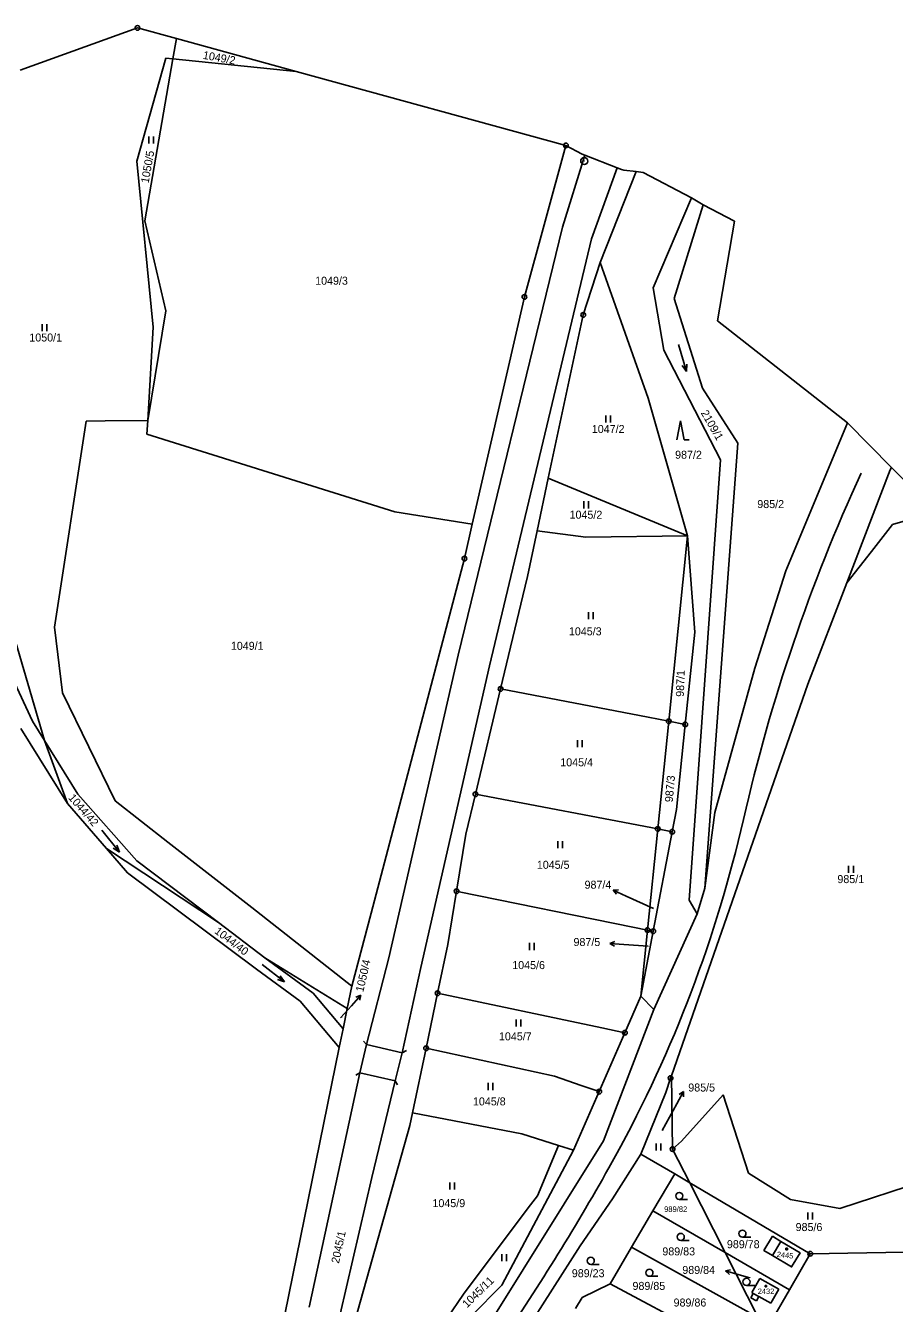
# Model space of a CAD drawing. Extents: x -795483 to -789093, y -1112258 to -1108741.
# Drawn here: x -791957.1 to -791772.5, y -1109355.1 to -1109083.7 of the extents above; entities that cross this region are included whole.
import ezdxf

# ---------------------------------------------------------------- set-up
doc = ezdxf.new("R2010")
doc.units = 0
for name, color, linetype in [('Komunikace', 7, 'Continuous'), ('Popis vodovodních řadů', 7, 'Continuous'), ('Vrstva 1', 7, 'Continuous'), ('Vrstva 10', 7, 'Continuous'), ('Vrstva 14', 7, 'Continuous'), ('Vrstva 15', 7, 'Continuous'), ('Vrstva 16', 7, 'Continuous'), ('Vrstva 2', 7, 'Continuous'), ('Vrstva 23', 7, 'Continuous'), ('Vrstva 25', 7, 'Continuous'), ('Vrstva 28', 7, 'Continuous'), ('Vrstva 4', 7, 'Continuous')]:
    doc.layers.add(name, color=color, linetype=linetype)

msp = doc.modelspace()

# ---------------------------------------------------------------- linework, layer by layer
at = {"layer": 'Komunikace'}
for p, q in [((-791823.69, -1109271.19), (-791829.52, -1109268.55)), ((-791824.78, -1109279.24), (-791829.96, -1109278.86)), ((-791890.16, -1109294.46), (-791887.88, -1109291.85)), ((-791821.86, -1109318.35), (-791818.74, -1109312.71)), ((-791803.2, -1109349.63), (-791805.5, -1109348.99))]:
    msp.add_line(p, q, dxfattribs=at)
at = {"layer": 'Popis vodovodních řadů'}
for p, q in [((-791884.69, -1109300.1), (-791885.34, -1109299.35)), ((-791877.09, -1109301.84), (-791876.2, -1109301.4)), ((-791886.07, -1109306.11), (-791886.92, -1109306.62)), ((-791878.56, -1109307.8), (-791878.11, -1109308.68))]:
    msp.add_line(p, q, dxfattribs=at)
at = {"layer": 'Vrstva 1'}
for p, q in [((-791925.82, -1109090.76), (-791925.07, -1109086.43)), ((-791927.29, -1109090.6), (-791933.46, -1109112.46)), ((-791931.74, -1109125.15), (-791925.82, -1109090.76)), ((-791925.82, -1109090.76), (-791927.29, -1109090.6)), ((-791899.59, -1109093.41), (-791925.82, -1109090.76)), ((-791842.29, -1109109.11), (-791851.1, -1109141.3)), ((-791933.46, -1109112.46), (-791930.01, -1109147.75)), ((-791827.35, -1109114.69), (-791835, -1109134.01)), ((-791815.6, -1109120.24), (-791823.76, -1109139.37)), ((-791813.15, -1109121.71), (-791819.26, -1109141.64)), ((-791927.28, -1109144.27), (-791931.74, -1109125.15)), ((-791835, -1109134.01), (-791838.61, -1109145.13)), ((-791824.8, -1109162.8), (-791835, -1109134.01)), ((-791823.76, -1109139.37), (-791821.46, -1109152.63)), ((-791851.1, -1109141.3), (-791852.45, -1109147.17)), ((-791819.26, -1109141.64), (-791813.28, -1109160.69)), ((-791931.12, -1109167.54), (-791927.28, -1109144.27)), ((-791838.61, -1109145.13), (-791839.24, -1109148.06)), ((-791930.01, -1109147.75), (-791931.12, -1109167.54)), ((-791852.45, -1109147.17), (-791862.18, -1109189.54)), ((-791839.24, -1109148.06), (-791846.03, -1109179.81)), ((-791821.46, -1109152.63), (-791809.46, -1109175.88)), ((-791813.28, -1109160.69), (-791805.74, -1109172.37)), ((-791816.48, -1109192.05), (-791824.8, -1109162.8)), ((-791950.96, -1109211.43), (-791944.24, -1109167.7)), ((-791944.24, -1109167.7), (-791940.19, -1109167.65)), ((-791940.19, -1109167.65), (-791931.12, -1109167.54)), ((-791931.12, -1109167.54), (-791931.35, -1109170.42)), ((-791795.54, -1109199.47), (-791782.44, -1109168.07)), ((-791931.35, -1109170.42), (-791878.62, -1109186.92)), ((-791805.74, -1109172.37), (-791812.78, -1109266.9)), ((-791809.46, -1109175.88), (-791816.13, -1109269.47)), ((-791969.78, -1109178.68), (-791953.08, -1109235.53)), ((-791782.63, -1109202.06), (-791773.4, -1109178)), ((-791773.4, -1109178), (-791773.09, -1109177.5)), ((-791846.03, -1109179.81), (-791848.42, -1109190.98)), ((-791846.03, -1109179.81), (-791816.48, -1109192.05)), ((-791878.62, -1109186.92), (-791862.18, -1109189.54)), ((-791862.18, -1109189.54), (-791863.87, -1109196.89)), ((-791848.42, -1109190.98), (-791850.49, -1109200.7)), ((-791838.05, -1109192.36), (-791848.42, -1109190.98)), ((-791816.48, -1109192.05), (-791838.05, -1109192.36)), ((-791820.45, -1109231.42), (-791816.48, -1109192.05)), ((-791816.48, -1109192.05), (-791814.9, -1109212.48)), ((-791863.87, -1109196.89), (-791864.58, -1109199.58)), ((-791864.58, -1109199.58), (-791883.71, -1109272.21)), ((-791850.49, -1109200.7), (-791851.46, -1109204.76)), ((-791802.13, -1109220.17), (-791795.54, -1109199.47)), ((-791790.88, -1109223.57), (-791782.63, -1109202.06)), ((-791851.46, -1109204.76), (-791856.19, -1109224.57)), ((-791949.28, -1109225.4), (-791950.96, -1109211.43)), ((-791814.9, -1109212.48), (-791816.92, -1109232.1)), ((-791955.64, -1109231.42), (-791963.33, -1109215)), ((-791810.64, -1109250.8), (-791802.13, -1109220.17)), ((-791856.19, -1109224.57), (-791861.52, -1109246.94)), ((-791817.55, -1109300.04), (-791790.88, -1109223.57)), ((-791938.08, -1109248.36), (-791949.28, -1109225.4)), ((-791948.24, -1109248.89), (-791958.1, -1109232.94)), ((-791953.08, -1109235.53), (-791955.64, -1109231.42)), ((-791822.76, -1109254.31), (-791820.45, -1109231.42)), ((-791820.45, -1109231.42), (-791816.92, -1109232.1)), ((-791816.92, -1109232.1), (-791818.79, -1109250.18)), ((-791953.08, -1109235.53), (-791948.24, -1109248.89)), ((-791945.99, -1109246.91), (-791953.08, -1109235.53)), ((-791933.5, -1109261.08), (-791945.99, -1109246.91)), ((-791861.52, -1109246.94), (-791863.55, -1109255.43)), ((-791861.52, -1109246.94), (-791822.76, -1109254.31)), ((-791939.93, -1109258.47), (-791948.24, -1109248.89)), ((-791926.86, -1109257.11), (-791938.08, -1109248.36)), ((-791818.79, -1109250.18), (-791819.69, -1109254.89)), ((-791812.78, -1109266.9), (-791810.64, -1109250.8)), ((-791824.93, -1109275.78), (-791822.76, -1109254.31)), ((-791819.69, -1109254.89), (-791823.72, -1109276.03)), ((-791822.76, -1109254.31), (-791819.69, -1109254.89)), ((-791909.05, -1109271), (-791926.86, -1109257.11)), ((-791863.55, -1109255.43), (-791865.54, -1109267.54)), ((-791935.44, -1109263.64), (-791939.93, -1109258.47)), ((-791939.93, -1109258.47), (-791916.15, -1109274.18)), ((-791916.15, -1109274.18), (-791933.5, -1109261.08)), ((-791908.06, -1109284.12), (-791935.44, -1109263.64)), ((-791865.54, -1109267.54), (-791867.39, -1109278.82)), ((-791814.37, -1109272.36), (-791812.78, -1109266.9)), ((-791887.8, -1109287.72), (-791909.05, -1109271)), ((-791816.13, -1109269.47), (-791814.37, -1109272.36)), ((-791883.71, -1109272.21), (-791887.8, -1109287.72)), ((-791814.37, -1109272.36), (-791823.61, -1109292.64)), ((-791906.24, -1109281.66), (-791916.15, -1109274.18)), ((-791826.35, -1109289.83), (-791824.93, -1109275.78)), ((-791823.72, -1109276.03), (-791826.35, -1109289.83)), ((-791824.93, -1109275.78), (-791823.72, -1109276.03)), ((-791867.39, -1109278.82), (-791869.57, -1109289.21)), ((-791896.02, -1109289.21), (-791906.24, -1109281.66)), ((-791906.24, -1109281.66), (-791888.77, -1109292.46)), ((-791898.75, -1109290.87), (-791908.06, -1109284.12)), ((-791889.65, -1109296.76), (-791896.02, -1109289.21)), ((-791887.8, -1109287.72), (-791888.77, -1109292.46)), ((-791869.57, -1109289.21), (-791872.02, -1109300.88)), ((-791826.35, -1109289.83), (-791829.75, -1109297.6)), ((-791823.61, -1109292.64), (-791826.35, -1109289.83)), ((-791890.46, -1109300.75), (-791898.75, -1109290.87)), ((-791888.77, -1109292.46), (-791889.65, -1109296.76)), ((-791823.61, -1109292.64), (-791834.28, -1109320.57)), ((-791889.65, -1109296.76), (-791890.46, -1109300.75)), ((-791829.75, -1109297.6), (-791835.22, -1109310.11)), ((-791890.46, -1109300.75), (-791949.21, -1109588.2)), ((-791872.02, -1109300.88), (-791874.9, -1109314.6)), ((-791819.88, -1109306.73), (-791817.55, -1109300.04)), ((-791820.06, -1109307.24), (-791821.08, -1109310.31)), ((-791820.06, -1109307.24), (-791819.88, -1109306.73)), ((-791819.63, -1109322.31), (-791819.88, -1109306.73)), ((-791835.22, -1109310.11), (-791840.65, -1109322.53)), ((-791826.4, -1109323.39), (-791821.08, -1109310.31)), ((-791808.86, -1109310.76), (-791817.75, -1109320.66)), ((-791803.46, -1109327.41), (-791808.86, -1109310.76)), ((-791874.9, -1109314.6), (-791875.47, -1109317.32)), ((-791875.47, -1109317.32), (-791887.82, -1109361.11)), ((-791834.28, -1109320.57), (-791888.69, -1109407.52)), ((-791855.94, -1109351.23), (-791840.65, -1109322.53)), ((-791843.86, -1109321.52), (-791840.65, -1109322.53)), ((-791817.75, -1109320.66), (-791819.63, -1109322.31)), ((-791819.63, -1109322.31), (-791815.99, -1109329.45)), ((-791832.36, -1109332.89), (-791826.4, -1109323.39)), ((-791819.15, -1109327.58), (-791826.4, -1109323.39)), ((-791819.15, -1109327.58), (-791823.8, -1109335.39)), ((-791819.15, -1109327.58), (-791815.99, -1109329.45)), ((-791794.58, -1109333.04), (-791803.46, -1109327.41)), ((-791759.86, -1109327.01), (-791784.11, -1109334.95)), ((-791790.38, -1109344.54), (-791815.99, -1109329.45)), ((-791808.45, -1109344.26), (-791815.99, -1109329.45)), ((-791839.24, -1109342.84), (-791832.36, -1109332.89)), ((-791784.11, -1109334.95), (-791794.58, -1109333.04)), ((-791823.8, -1109335.39), (-791828.34, -1109343.14)), ((-791808.45, -1109344.26), (-791823.8, -1109335.39)), ((-791796.63, -1109341.92), (-791798.42, -1109340.82)), ((-791866.78, -1109385.76), (-791839.24, -1109342.84)), ((-791832.87, -1109350.91), (-791828.34, -1109343.14)), ((-791828.34, -1109343.14), (-791801.41, -1109358.09)), ((-791801.41, -1109358.09), (-791808.45, -1109344.26)), ((-791794.79, -1109352.17), (-791808.45, -1109344.26)), ((-791794.79, -1109352.17), (-791790.38, -1109344.54)), ((-791764.5, -1109344.08), (-791790.38, -1109344.54)), ((-791802.78, -1109352.8), (-791801.07, -1109349.8)), ((-791801.07, -1109349.8), (-791797.07, -1109352.07)), ((-791862.34, -1109357.76), (-791855.94, -1109351.23)), ((-791832.87, -1109350.91), (-791838.83, -1109353.83)), ((-791802.27, -1109367.25), (-791832.87, -1109350.91)), ((-791802.78, -1109352.8), (-791802.48, -1109352.97)), ((-791798.99, -1109359.43), (-791794.79, -1109352.17)), ((-791797.07, -1109352.07), (-791798.78, -1109355.07)), ((-791838.83, -1109353.83), (-791840.28, -1109356.18)), ((-791802.48, -1109352.97), (-791803, -1109353.88)), ((-791803, -1109353.88), (-791801.79, -1109354.57)), ((-791801.79, -1109354.57), (-791801.27, -1109353.65)), ((-791801.27, -1109353.65), (-791798.78, -1109355.07))]:
    msp.add_line(p, q, dxfattribs=at)
for points in [[(-791856.19, -1109224.57), (-791824.83, -1109230.58), (-791820.45, -1109231.42)], [(-791865.54, -1109267.54), (-791865.01, -1109267.65), (-791828.04, -1109275.15), (-791824.93, -1109275.78)], [(-791869.57, -1109289.21), (-791834.65, -1109296.58), (-791829.75, -1109297.6)], [(-791872.02, -1109300.88), (-791844.71, -1109306.83), (-791839.03, -1109308.79), (-791835.22, -1109310.11)], [(-791874.9, -1109314.6), (-791851.69, -1109319.07), (-791843.86, -1109321.52)], [(-791871.06, -1109366.65), (-791867.56, -1109358.2), (-791864.09, -1109353.13), (-791850.3, -1109334.81), (-791848.35, -1109332.23), (-791843.86, -1109321.52)], [(-791798.42, -1109340.82), (-791800.22, -1109343.83), (-791798.42, -1109344.91)], [(-791798.42, -1109344.91), (-791794.32, -1109347.33), (-791792.54, -1109344.36), (-791796.63, -1109341.92)]]:
    msp.add_lwpolyline(points, dxfattribs=at)
at = {"layer": 'Vrstva 10'}
for centre, radius, start, end in [((-791436.59, -1109336.31), 377.44, 155.322, 167.1365), ((-792075.18, -1109190.24), 277.64, 331.2519, 347.0872), ((-792264.15, -1109084.57), 494.14, 325.7678, 331.0485)]:
    msp.add_arc(centre, radius, start, end, dxfattribs=at)
at = {"layer": 'Vrstva 16'}
for p, q in [((-791832.25, -1109267.31), (-791831.13, -1109267.27)), ((-791829.52, -1109268.55), (-791832.25, -1109267.31)), ((-791832.25, -1109267.31), (-791831.55, -1109268.18)), ((-791832.95, -1109278.64), (-791831.92, -1109278.21)), ((-791829.96, -1109278.86), (-791832.95, -1109278.64)), ((-791832.95, -1109278.64), (-791831.99, -1109279.21)), ((-791887.88, -1109291.85), (-791885.9, -1109289.59)), ((-791885.9, -1109289.59), (-791886.94, -1109290.02)), ((-791885.9, -1109289.59), (-791886.19, -1109290.67)), ((-791818.74, -1109312.71), (-791817.29, -1109310.08)), ((-791817.29, -1109310.08), (-791818.21, -1109310.72)), ((-791817.29, -1109310.08), (-791817.33, -1109311.2)), ((-791808.39, -1109348.18), (-791807.29, -1109347.97)), ((-791805.5, -1109348.99), (-791808.39, -1109348.18)), ((-791808.39, -1109348.18), (-791807.56, -1109348.93))]:
    msp.add_line(p, q, dxfattribs=at)
at = {"layer": 'Vrstva 2'}
for p, q in [((-791838.3, -1109111.17), (-791843.01, -1109126.49)), ((-791831.39, -1109113.85), (-791836.82, -1109128.94)), ((-791843.01, -1109126.49), (-791865.22, -1109217.39)), ((-791858.56, -1109219.67), (-791836.82, -1109128.94)), ((-791772.92, -1109189.67), (-791763.7, -1109186.97)), ((-791777.38, -1109195.36), (-791772.92, -1109189.67)), ((-791782.63, -1109202.06), (-791777.38, -1109195.36)), ((-791865.22, -1109217.39), (-791879.91, -1109281.65)), ((-791873.14, -1109283.76), (-791858.56, -1109219.67)), ((-791879.91, -1109281.65), (-791884.69, -1109300.1)), ((-791877.09, -1109301.84), (-791873.14, -1109283.76)), ((-791884.69, -1109300.1), (-791886.07, -1109306.11)), ((-791884.69, -1109300.1), (-791877.09, -1109301.84)), ((-791878.56, -1109307.8), (-791877.09, -1109301.84)), ((-791896.87, -1109355.86), (-791886.07, -1109306.11)), ((-791886.07, -1109306.11), (-791878.56, -1109307.8)), ((-791883.53, -1109328.33), (-791878.56, -1109307.8)), ((-791890.24, -1109357.39), (-791883.53, -1109328.33)), ((-791796.63, -1109341.92), (-791798.42, -1109344.91)), ((-791801.27, -1109353.65), (-791802.48, -1109352.97))]:
    msp.add_line(p, q, dxfattribs=at)
at = {"layer": 'Vrstva 23'}
for p, q in [((-791930.93, -1109108.71), (-791930.93, -1109107.21)), ((-791929.93, -1109107.21), (-791929.93, -1109108.71)), ((-791953.61, -1109148.57), (-791953.61, -1109147.07)), ((-791952.61, -1109147.07), (-791952.61, -1109148.57)), ((-791818.4, -1109151.4), (-791816.66, -1109157.14)), ((-791816.66, -1109157.14), (-791817.57, -1109155.85)), ((-791816.66, -1109157.14), (-791816.61, -1109155.56)), ((-791833.81, -1109168), (-791833.81, -1109166.5)), ((-791832.81, -1109166.5), (-791832.81, -1109168)), ((-791818.73, -1109171.64), (-791817.93, -1109167.64)), ((-791817.93, -1109167.64), (-791817.13, -1109171.64)), ((-791817.13, -1109171.64), (-791816.13, -1109171.64)), ((-791838.46, -1109186.21), (-791838.46, -1109184.71)), ((-791837.46, -1109184.71), (-791837.46, -1109186.21)), ((-791837.52, -1109209.78), (-791837.52, -1109208.28)), ((-791836.52, -1109208.28), (-791836.52, -1109209.78)), ((-791839.84, -1109236.95), (-791839.84, -1109235.45)), ((-791838.84, -1109235.45), (-791838.84, -1109236.95)), ((-791940.9, -1109254.54), (-791937.14, -1109259.22)), ((-791937.14, -1109259.22), (-791937.69, -1109257.73)), ((-791844.01, -1109258.42), (-791844.01, -1109256.92)), ((-791843.01, -1109256.92), (-791843.01, -1109258.42)), ((-791937.14, -1109259.22), (-791938.47, -1109258.36)), ((-791782.21, -1109263.61), (-791782.21, -1109262.11)), ((-791781.21, -1109262.11), (-791781.21, -1109263.61)), ((-791850.02, -1109280.03), (-791850.02, -1109278.53)), ((-791849.02, -1109278.53), (-791849.02, -1109280.03)), ((-791906.86, -1109283.13), (-791902.12, -1109286.81)), ((-791902.12, -1109286.81), (-791903.61, -1109286.28)), ((-791902.12, -1109286.81), (-791903, -1109285.49)), ((-791852.88, -1109296.25), (-791852.88, -1109294.75)), ((-791851.88, -1109294.75), (-791851.88, -1109296.25)), ((-791858.83, -1109309.77), (-791858.83, -1109308.27)), ((-791857.83, -1109308.27), (-791857.83, -1109309.77)), ((-791823.14, -1109322.59), (-791823.14, -1109321.09)), ((-791822.14, -1109321.09), (-791822.14, -1109322.59)), ((-791866.99, -1109330.91), (-791866.99, -1109329.41)), ((-791865.99, -1109329.41), (-791865.99, -1109330.91)), ((-791818.2, -1109333.01), (-791816.45, -1109333.01)), ((-791790.9, -1109337.26), (-791790.9, -1109335.76)), ((-791789.9, -1109335.76), (-791789.9, -1109337.26)), ((-791817.88, -1109341.71), (-791816.13, -1109341.71)), ((-791804.78, -1109341.01), (-791803.03, -1109341.01)), ((-791855.93, -1109346.14), (-791855.93, -1109344.64)), ((-791854.93, -1109344.64), (-791854.93, -1109346.14)), ((-791837.01, -1109346.79), (-791835.26, -1109346.79)), ((-791824.54, -1109349.33), (-791822.79, -1109349.33)), ((-791803.92, -1109351.26), (-791802.17, -1109351.26))]:
    msp.add_line(p, q, dxfattribs=at)
for centre in [(-791818.2, -1109332.26), (-791817.88, -1109340.96), (-791804.78, -1109340.26), (-791837.01, -1109346.04), (-791824.54, -1109348.58), (-791803.92, -1109350.51)]:
    msp.add_circle(centre, 0.75, dxfattribs=at)
at = {"layer": 'Vrstva 25'}
for p, q in [((-791795.53, -1109343.38), (-791795.23, -1109343.38)), ((-791795.53, -1109343.68), (-791795.53, -1109343.38)), ((-791795.23, -1109343.68), (-791795.53, -1109343.68)), ((-791795.23, -1109343.38), (-791795.23, -1109343.68)), ((-791799.95, -1109351.28), (-791799.65, -1109351.28)), ((-791799.95, -1109351.58), (-791799.95, -1109351.28)), ((-791799.65, -1109351.58), (-791799.95, -1109351.58)), ((-791799.65, -1109351.28), (-791799.65, -1109351.58))]:
    msp.add_line(p, q, dxfattribs=at)
at = {"layer": 'Vrstva 28'}
for centre, radius in [((-791933.35, -1109084.16), 0.5), ((-791933.35, -1109084.16), 0.01), ((-791842.29, -1109109.11), 0.5), ((-791842.29, -1109109.11), 0.01), ((-791838.4, -1109112.44), 0.75), ((-791838.4, -1109112.44), 0.01), ((-791851.1, -1109141.3), 0.5), ((-791851.1, -1109141.3), 0.01), ((-791838.61, -1109145.13), 0.5), ((-791838.61, -1109145.13), 0.01), ((-791863.87, -1109196.89), 0.5), ((-791863.87, -1109196.89), 0.01), ((-791856.19, -1109224.57), 0.5), ((-791856.19, -1109224.57), 0.01), ((-791820.45, -1109231.42), 0.5), ((-791820.45, -1109231.42), 0.01), ((-791816.92, -1109232.1), 0.5), ((-791816.92, -1109232.1), 0.01), ((-791861.52, -1109246.94), 0.5), ((-791861.52, -1109246.94), 0.01), ((-791822.76, -1109254.31), 0.5), ((-791822.76, -1109254.31), 0.01), ((-791819.69, -1109254.89), 0.5), ((-791819.69, -1109254.89), 0.01), ((-791865.54, -1109267.54), 0.5), ((-791865.54, -1109267.54), 0.01), ((-791824.93, -1109275.78), 0.5), ((-791824.93, -1109275.78), 0.01), ((-791823.72, -1109276.03), 0.5), ((-791823.72, -1109276.03), 0.01), ((-791869.57, -1109289.21), 0.5), ((-791869.57, -1109289.21), 0.01), ((-791829.75, -1109297.6), 0.5), ((-791829.75, -1109297.6), 0.01), ((-791872.02, -1109300.88), 0.5), ((-791872.02, -1109300.88), 0.01), ((-791820.06, -1109307.24), 0.5), ((-791820.06, -1109307.24), 0.01), ((-791835.22, -1109310.11), 0.5), ((-791835.22, -1109310.11), 0.01), ((-791819.63, -1109322.31), 0.5), ((-791819.63, -1109322.31), 0.01), ((-791790.38, -1109344.54), 0.5), ((-791790.38, -1109344.54), 0.5), ((-791790.38, -1109344.54), 0.01), ((-791790.38, -1109344.54), 0.01)]:
    msp.add_circle(centre, radius, dxfattribs=at)
at = {"layer": 'Vrstva 4'}
for p, q in [((-791958.25, -1109093.15), (-791933.35, -1109084.16)), ((-791933.35, -1109084.16), (-791925.07, -1109086.43)), ((-791925.07, -1109086.43), (-791899.59, -1109093.41)), ((-791899.59, -1109093.41), (-791842.29, -1109109.11)), ((-791842.29, -1109109.11), (-791838.87, -1109110.95)), ((-791838.87, -1109110.95), (-791838.3, -1109111.17)), ((-791838.3, -1109111.17), (-791831.39, -1109113.85)), ((-791831.39, -1109113.85), (-791830.49, -1109114.2)), ((-791830.49, -1109114.2), (-791829.96, -1109114.41)), ((-791829.96, -1109114.41), (-791827.35, -1109114.69)), ((-791827.35, -1109114.69), (-791825.85, -1109114.85)), ((-791825.85, -1109114.85), (-791815.6, -1109120.24)), ((-791815.6, -1109120.24), (-791813.15, -1109121.71)), ((-791813.15, -1109121.71), (-791806.47, -1109125.24)), ((-791806.47, -1109125.24), (-791810.1, -1109146.36)), ((-791810.1, -1109146.36), (-791790.36, -1109161.8)), ((-791790.36, -1109161.8), (-791782.44, -1109168.07)), ((-791782.44, -1109168.07), (-791773.09, -1109177.5)), ((-791773.09, -1109177.5), (-791763.7, -1109186.97))]:
    msp.add_line(p, q, dxfattribs=at)

# ---------------------------------------------------------------- texts
at = {"layer": 'Vrstva 14'}
for s, rotation, p in [('1049/2', 349.7873, (-791919.53, -1109090.71)), ('1050/5', 79.938, (-791930.97, -1109117.24)), ('2109/1', 299.9652, (-791813.68, -1109165.93)), ('1045/2', 359.8249, (-791841.52, -1109188.4)), ('987/1', 87.9554, (-791817.24, -1109226.27)), ('987/3', 84.9596, (-791819.6, -1109248.69)), ('1044/42', 311.1227, (-791948.14, -1109247.76)), ('1044/40', 322.6549, (-791917.11, -1109276.31)), ('2045/1', 77.7867, (-791890.53, -1109346.7)), ('1045/11', 44.2052, (-791863.32, -1109356.15))]:
    msp.add_text(s, height=1.7, rotation=rotation, dxfattribs=at).set_placement(p)
for s, height, p in [('1049/3', 1.7, (-791895.58, -1109138.71)), ('1050/1', 1.7, (-791956.32, -1109150.77)), ('1047/2', 1.7, (-791836.79, -1109170.2)), ('987/2', 1.7, (-791819.09, -1109175.67)), ('985/2', 1.7, (-791801.62, -1109186.15)), ('1045/3', 1.7, (-791841.66, -1109213.18)), ('1049/1', 1.7, (-791913.49, -1109216.26)), ('1045/4', 1.7, (-791843.49, -1109241)), ('1045/5', 1.7, (-791848.47, -1109262.77)), ('985/1', 1.7, (-791784.6, -1109265.81)), ('987/4', 0.1, (-791823.9, -1109271.19)), ('987/5', 0.1, (-791824.99, -1109279.24)), ('1045/6', 1.7, (-791853.7, -1109284.08)), ('1050/4', 0.1, (-791890.16, -1109294.46)), ('1045/7', 1.7, (-791856.52, -1109299.21)), ('1045/8', 1.7, (-791862.05, -1109313.03)), ('985/5', 0.1, (-791821.86, -1109318.35)), ('1045/9', 1.7, (-791870.65, -1109334.64)), ('989/82', 1.2, (-791821.42, -1109335.67)), ('985/6', 1.7, (-791793.48, -1109339.72)), ('989/78', 1.7, (-791808.08, -1109343.36)), ('989/83', 1.7, (-791821.8, -1109344.89)), ('989/23', 1.7, (-791841.04, -1109349.52)), ('989/84', 0.1, (-791803.2, -1109349.63)), ('989/85', 1.7, (-791828.14, -1109352.22))]:
    msp.add_text(s, height=height, dxfattribs=at).set_placement(p)
at = {"layer": 'Vrstva 15'}
msp.add_text('2445', height=1.14, rotation=353.9128, dxfattribs=at).set_placement((-791797.51, -1109345.2))
msp.add_text('2432', height=1.14, dxfattribs=at).set_placement((-791801.52, -1109353.08))
at = {"layer": 'Vrstva 16'}
for s, p in [('987/4', (-791838.33, -1109267)), ('987/5', (-791840.68, -1109279.18)), ('985/5', (-791816.29, -1109310.08)), ('989/84', (-791817.56, -1109348.83)), ('989/86', (-791819.41, -1109355.75))]:
    msp.add_text(s, height=1.7, dxfattribs=at).set_placement(p)
msp.add_text('1050/4', height=1.7, rotation=77.0485, dxfattribs=at).set_placement((-791885.36, -1109289.05))

doc.saveas('drawing.dxf')
